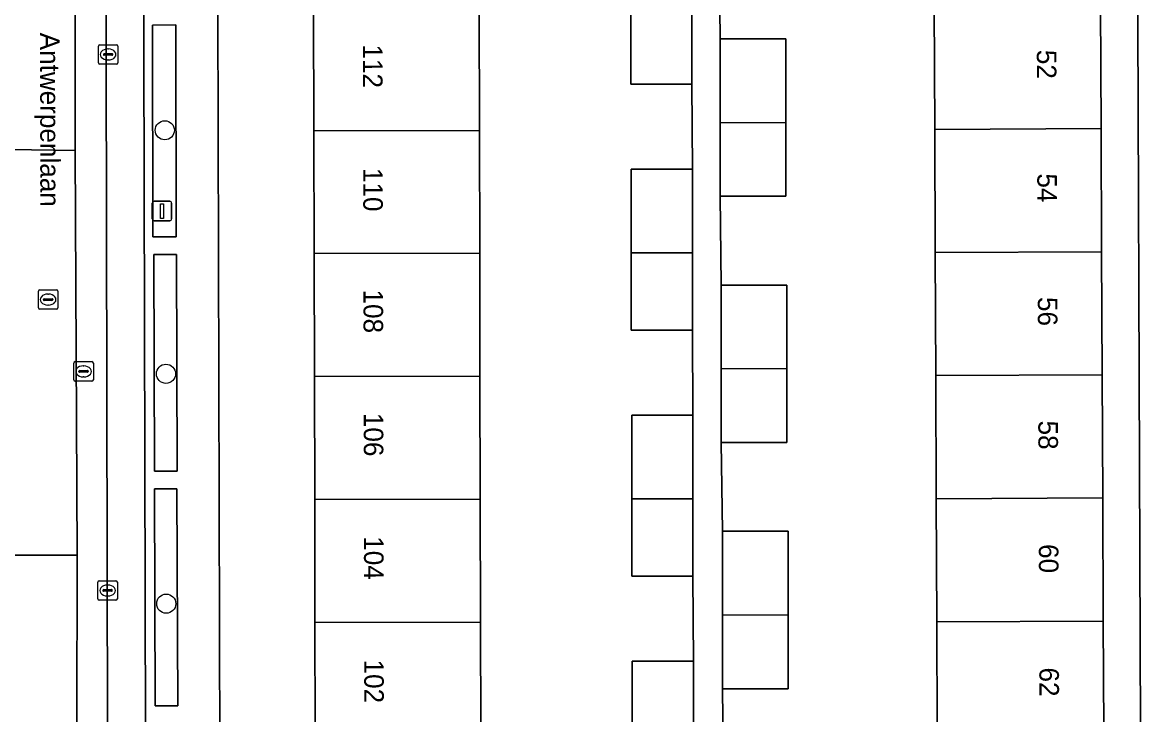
# Model space of a CAD drawing. Extents: x 160732 to 162107, y 387428 to 388479.
# Drawn here: x 161302.4 to 161359.7, y 388250.8 to 388286.2 of the extents above; entities that cross this region are included whole.
import ezdxf

# ---------------------------------------------------------------- set-up
doc = ezdxf.new("R2010")
doc.units = 0
for name, color, linetype in [('IMGEO_Boom', 7, 'Continuous'), ('IMGEO_Erf', 7, 'Continuous'), ('IMGEO_Groenvoorziening', 7, 'Continuous'), ('IMGEO_Haag', 7, 'Continuous'), ('IMGEO_Kolk', 7, 'Continuous'), ('IMGEO_Lichtmast', 7, 'Continuous'), ('IMGEO_Openbare_ruimte_label', 7, 'Continuous'), ('IMGEO_Pand', 7, 'Continuous'), ('IMGEO_Pand_nummerreeks', 7, 'Continuous'), ('IMGEO_Parkeervlak_open', 7, 'Continuous'), ('IMGEO_Rijbaan_lokaal_gesloten', 7, 'Continuous'), ('IMGEO_Rijbaan_lokaal_open', 7, 'Continuous'), ('IMGEO_Rioolput', 7, 'Continuous'), ('IMGEO_Voetpad_open', 7, 'Continuous')]:
    doc.layers.add(name, color=color, linetype=linetype)

msp = doc.modelspace()

# ---------------------------------------------------------------- linework, layer by layer
at = {"layer": 'IMGEO_Boom'}
for centre in [(161309.703, 388280.705), (161309.764, 388268.232), (161309.777, 388256.458)]:
    msp.add_circle(centre, 0.489, dxfattribs=at)
at = {"layer": 'IMGEO_Erf'}
for points in [[(161312.387, 388299.681), (161312.567, 388229.806)], [(161359.714, 388231.204), (161359.649, 388250), (161359.477, 388299.833)], [(161338.083, 388289.933), (161338.137, 388285.385), (161341.499, 388285.385), (161341.499, 388281.107), (161341.499, 388277.322), (161338.137, 388277.322), (161338.19, 388272.774), (161341.552, 388272.774), (161341.552, 388268.496), (161341.552, 388264.711), (161338.19, 388264.711), (161338.249, 388260.163), (161341.611, 388260.163), (161341.611, 388255.885), (161341.611, 388252.1), (161338.249, 388252.1), (161338.3, 388247.552)], [(161325.8, 388286.998), (161325.813, 388280.7), (161325.826, 388274.403), (161325.839, 388268.106), (161325.852, 388261.808), (161325.865, 388255.511), (161325.876, 388250), (161325.876, 388249.214), (161325.889, 388242.917), (161325.902, 388236.619), (161325.906, 388235.201), (161325.916, 388230.201), (161317.44, 388230.183), (161317.427, 388236.601), (161317.414, 388242.899), (161317.402, 388249.196), (161317.4, 388250), (161317.389, 388255.493), (161317.376, 388261.791), (161317.363, 388268.088), (161317.35, 388274.385), (161317.337, 388280.682), (161317.324, 388286.98)], [(161333.613, 388266.111), (161336.741, 388266.111), (161336.715, 388270.468), (161333.587, 388270.468), (161333.587, 388274.419), (161333.587, 388278.706), (161336.715, 388278.706), (161336.689, 388283.063), (161333.561, 388283.063), (161333.561, 388287.014)], [(161349.174, 388268.141), (161349.147, 388274.447), (161349.121, 388280.752), (161349.094, 388287.058)], [(161357.614, 388287.094), (161357.641, 388280.789), (161357.668, 388274.483), (161357.695, 388268.178), (161357.722, 388261.872), (161357.749, 388255.567), (161357.772, 388250), (161357.775, 388249.262), (161357.802, 388242.956), (161357.829, 388236.651), (161357.856, 388230.227), (161349.335, 388230.191), (161349.314, 388235.191), (161349.309, 388236.614), (161349.284, 388242.919), (161349.258, 388249.225), (161349.251, 388250), (161349.233, 388255.53), (161349.201, 388261.836), (161349.174, 388268.141)], [(161314.091, 388228.184), (161319.483, 388228.173), (161336.883, 388228.254), (161336.873, 388230.3), (161333.737, 388230.27), (161333.677, 388236.636), (161333.643, 388240.275), (161336.779, 388240.304), (161336.765, 388245.279), (161333.637, 388245.279), (161333.637, 388249.23), (161333.637, 388253.517), (161336.765, 388253.517), (161336.741, 388257.873), (161333.613, 388257.873), (161333.613, 388261.824), (161333.613, 388266.111)]]:
    msp.add_lwpolyline(points, dxfattribs=at)
at = {"layer": 'IMGEO_Groenvoorziening'}
for points in [[(161310.287, 388275.251), (161310.263, 388286.098), (161309.067, 388286.095), (161309.091, 388275.248)], [(161310.329, 388263.242), (161310.295, 388274.35), (161309.139, 388274.346), (161309.173, 388263.238)], [(161310.363, 388251.233), (161310.324, 388262.341), (161309.173, 388262.337), (161309.212, 388251.229)]]:
    msp.add_lwpolyline(points, close=True, dxfattribs=at)
at = {"layer": 'IMGEO_Haag'}
for points in [[(161310.287, 388275.251), (161310.263, 388286.098), (161309.067, 388286.095), (161309.091, 388275.248)], [(161310.329, 388263.242), (161310.295, 388274.35), (161309.139, 388274.346), (161309.173, 388263.238)], [(161310.363, 388251.233), (161310.324, 388262.341), (161309.173, 388262.337), (161309.212, 388251.229)]]:
    msp.add_lwpolyline(points, close=True, dxfattribs=at)
at = {"layer": 'IMGEO_Kolk'}
for p, q in [((161306.301, 388284.162), (161306.301, 388285.014)), ((161306.376, 388285.088), (161307.228, 388285.088)), ((161307.302, 388285.014), (161307.302, 388284.162)), ((161306.56, 388284.582), (161306.56, 388284.594)), ((161306.998, 388284.545), (161306.6, 388284.545)), ((161306.603, 388284.631), (161307.001, 388284.631)), ((161306.789, 388284.868), (161306.814, 388284.868)), ((161307.044, 388284.594), (161307.044, 388284.582)), ((161307.228, 388284.088), (161306.376, 388284.088)), ((161306.812, 388284.308), (161306.787, 388284.308)), ((161306.273, 388256.708), (161306.273, 388257.56)), ((161306.348, 388257.634), (161307.2, 388257.634)), ((161307.274, 388257.56), (161307.274, 388256.708)), ((161306.532, 388257.128), (161306.532, 388257.14)), ((161306.97, 388257.091), (161306.572, 388257.091)), ((161306.575, 388257.177), (161306.973, 388257.177)), ((161306.761, 388257.414), (161306.786, 388257.414)), ((161307.016, 388257.14), (161307.016, 388257.128)), ((161307.2, 388256.634), (161306.348, 388256.634)), ((161306.784, 388256.854), (161306.759, 388256.854))]:
    msp.add_line(p, q, dxfattribs=at)
for points in [[(161306.301, 388284.162), (161306.301, 388285.014)], [(161306.376, 388285.088), (161307.228, 388285.088)], [(161307.302, 388285.014), (161307.302, 388284.162)], [(161307.228, 388284.088), (161306.376, 388284.088)], [(161306.273, 388256.708), (161306.273, 388257.56)], [(161306.348, 388257.634), (161307.2, 388257.634)], [(161307.274, 388257.56), (161307.274, 388256.708)], [(161307.2, 388256.634), (161306.348, 388256.634)]]:
    msp.add_lwpolyline(points, dxfattribs=at)
for centre, radius, start, end in [((161306.378, 388285.012), 0.0765, 91.55205, 178.44795), ((161306.378, 388285.012), 0.0765, 91.55205, 178.44795), ((161307.226, 388285.012), 0.0765, 1.55205, 88.44795), ((161307.226, 388285.012), 0.0765, 1.55205, 88.44795), ((161306.6, 388284.591), 0.0403, 85.87752, 175.75265), ((161306.597, 388284.581), 0.0366, 178.93798, 274.71019), ((161307.001, 388284.588), 0.043, 264.86636, 352.45326), ((161307.005, 388284.593), 0.0386, 1.73085, 96.63898), ((161306.378, 388284.164), 0.0765, 181.55205, 268.44795), ((161306.378, 388284.164), 0.0765, 181.55205, 268.44795), ((161307.226, 388284.164), 0.0765, 271.55205, 358.44795), ((161307.226, 388284.164), 0.0765, 271.55205, 358.44795), ((161306.35, 388257.558), 0.0765, 91.55205, 178.44795), ((161306.35, 388257.558), 0.0765, 91.55205, 178.44795), ((161307.198, 388257.558), 0.0765, 1.55205, 88.44795), ((161307.198, 388257.558), 0.0765, 1.55205, 88.44795), ((161306.572, 388257.137), 0.0403, 85.87752, 175.75265), ((161306.569, 388257.127), 0.0366, 178.93798, 274.71019), ((161306.973, 388257.134), 0.043, 264.86636, 352.45326), ((161306.977, 388257.139), 0.0386, 1.73085, 96.63898), ((161306.35, 388256.71), 0.0765, 181.55205, 268.44795), ((161306.35, 388256.71), 0.0765, 181.55205, 268.44795), ((161307.198, 388256.71), 0.0765, 271.55205, 358.44795), ((161307.198, 388256.71), 0.0765, 271.55205, 358.44795)]:
    msp.add_arc(centre, radius, start, end, dxfattribs=at)
for centre, major_axis, ratio, start_param, end_param in [((161306.788, 388284.588), (-0.387, 0.002), 0.722429, 4.712389, 7.853982), ((161306.813, 388284.588), (-0.39, 0.002), 0.717154, 1.570796, 4.712389), ((161306.76, 388257.134), (-0.387, 0.002), 0.722429, 4.712389, 7.853982), ((161306.785, 388257.134), (-0.39, 0.002), 0.717154, 1.570796, 4.712389)]:
    msp.add_ellipse(centre, major_axis=major_axis, ratio=ratio, start_param=start_param, end_param=end_param, dxfattribs=at)
at = {"layer": 'IMGEO_Lichtmast'}
for p, q in [((161309.063, 388276.168), (161309.063, 388276.968)), ((161309.063, 388276.968), (161309.063, 388276.168)), ((161309.163, 388277.068), (161309.953, 388277.068)), ((161309.953, 388277.068), (161309.163, 388277.068)), ((161310.053, 388276.968), (161310.053, 388276.168)), ((161310.053, 388276.168), (161310.053, 388276.968)), ((161309.953, 388276.068), (161309.163, 388276.068)), ((161309.163, 388276.068), (161309.953, 388276.068))]:
    msp.add_line(p, q, dxfattribs=at)
msp.add_lwpolyline([(161309.483, 388276.943), (161309.633, 388276.943), (161309.633, 388276.193), (161309.483, 388276.193), (161309.483, 388276.943)], dxfattribs=at)
for centre, start, end in [((161309.163, 388276.968), 90, 180), ((161309.163, 388276.968), 90, 180), ((161309.953, 388276.968), 0, 90), ((161309.953, 388276.968), 360, 90), ((161309.163, 388276.168), 180, 270), ((161309.163, 388276.168), 180, 270), ((161309.953, 388276.168), 270, 0), ((161309.953, 388276.168), 270, 0)]:
    msp.add_arc(centre, 0.1, start, end, dxfattribs=at)
at = {"layer": 'IMGEO_Pand'}
for points in [[(161325.813, 388280.7), (161325.8, 388286.998), (161317.324, 388286.98), (161317.337, 388280.682)], [(161333.561, 388283.063), (161336.689, 388283.063), (161336.689, 388287.021), (161333.561, 388287.014)], [(161349.094, 388287.058), (161349.121, 388280.752), (161357.641, 388280.789), (161357.614, 388287.094)], [(161341.499, 388285.385), (161338.137, 388285.385), (161338.137, 388281.093), (161341.499, 388281.107)], [(161338.137, 388277.322), (161341.499, 388277.322), (161341.499, 388281.107), (161338.137, 388281.093)], [(161325.826, 388274.403), (161325.813, 388280.7), (161317.337, 388280.682), (161317.35, 388274.385)], [(161357.668, 388274.483), (161357.641, 388280.789), (161349.121, 388280.752), (161349.147, 388274.447)], [(161336.715, 388278.706), (161333.587, 388278.706), (161333.587, 388274.419), (161336.715, 388274.426)], [(161325.839, 388268.106), (161325.826, 388274.403), (161317.35, 388274.385), (161317.363, 388268.088)], [(161333.587, 388270.468), (161336.715, 388270.468), (161336.715, 388274.426), (161333.587, 388274.419)], [(161349.147, 388274.447), (161349.174, 388268.141), (161357.695, 388268.178), (161357.668, 388274.483)], [(161341.552, 388272.774), (161338.19, 388272.774), (161338.19, 388268.482), (161341.552, 388268.496)], [(161338.19, 388264.711), (161341.552, 388264.711), (161341.552, 388268.496), (161338.19, 388268.482)], [(161317.363, 388268.088), (161317.376, 388261.791), (161325.852, 388261.808), (161325.839, 388268.106)], [(161349.174, 388268.141), (161349.201, 388261.836), (161357.722, 388261.872), (161357.695, 388268.178)], [(161336.741, 388266.111), (161333.613, 388266.111), (161333.613, 388261.824), (161336.741, 388261.83)], [(161325.865, 388255.511), (161325.852, 388261.808), (161317.376, 388261.791), (161317.389, 388255.493)], [(161333.613, 388257.873), (161336.741, 388257.873), (161336.741, 388261.83), (161333.613, 388261.824)], [(161357.749, 388255.567), (161357.722, 388261.872), (161349.201, 388261.836), (161349.233, 388255.53)], [(161341.611, 388260.163), (161338.249, 388260.163), (161338.249, 388255.871), (161341.611, 388255.885)], [(161338.249, 388252.1), (161341.611, 388252.1), (161341.611, 388255.885), (161338.249, 388255.871)], [(161325.876, 388249.214), (161325.876, 388250), (161325.865, 388255.511), (161317.389, 388255.493), (161317.4, 388250), (161317.402, 388249.196)], [(161357.775, 388249.262), (161357.772, 388250), (161357.749, 388255.567), (161349.233, 388255.53), (161349.251, 388250), (161349.258, 388249.225)], [(161336.765, 388253.517), (161333.637, 388253.517), (161333.637, 388249.23), (161336.765, 388249.237)]]:
    msp.add_lwpolyline(points, close=True, dxfattribs=at)
at = {"layer": 'IMGEO_Parkeervlak_open'}
for points in [[(161306.672, 388301.723), (161306.795, 388232.697)], [(161308.756, 388235.756), (161308.589, 388298.954)]]:
    msp.add_lwpolyline(points, dxfattribs=at)
at = {"layer": 'IMGEO_Rijbaan_lokaal_gesloten'}
for points in [[(161301.769, 388319.455), (161301.769, 388279.72), (161305.106, 388279.671), (161305.106, 388319.498)], [(161306.668, 388302.975), (161306.585, 388313.854), (161306.611, 388319.518), (161305.106, 388319.498), (161305.106, 388279.671), (161305.21, 388258.937), (161305.166, 388232.723), (161306.795, 388232.697), (161306.672, 388301.723), (161306.642, 388302.66)], [(161305.21, 388258.937), (161301.703, 388258.945), (161301.703, 388232.778), (161305.166, 388232.723)]]:
    msp.add_lwpolyline(points, close=True, dxfattribs=at)
at = {"layer": 'IMGEO_Rijbaan_lokaal_open'}
for points in [[(161305.106, 388279.671), (161301.769, 388279.72), (161300.169, 388279.744), (161300.189, 388277.497)], [(161300.228, 388261.023), (161300.242, 388258.948), (161301.703, 388258.945), (161305.21, 388258.937), (161305.106, 388279.671)]]:
    msp.add_lwpolyline(points, dxfattribs=at)
at = {"layer": 'IMGEO_Rioolput'}
for p, q in [((161303.23, 388271.608), (161303.23, 388272.46)), ((161303.305, 388272.534), (161304.157, 388272.534)), ((161304.231, 388272.46), (161304.231, 388271.608)), ((161303.489, 388272.028), (161303.489, 388272.04)), ((161303.927, 388271.991), (161303.529, 388271.991)), ((161303.532, 388272.077), (161303.93, 388272.077)), ((161303.718, 388272.314), (161303.743, 388272.314)), ((161303.973, 388272.04), (161303.973, 388272.028)), ((161304.157, 388271.534), (161303.305, 388271.534)), ((161303.741, 388271.754), (161303.716, 388271.754)), ((161305.044, 388267.928), (161305.044, 388268.78)), ((161305.119, 388268.854), (161305.971, 388268.854)), ((161305.303, 388268.348), (161305.303, 388268.36)), ((161305.346, 388268.397), (161305.744, 388268.397)), ((161305.532, 388268.634), (161305.557, 388268.634)), ((161305.787, 388268.36), (161305.787, 388268.348)), ((161306.045, 388268.78), (161306.045, 388267.928)), ((161305.971, 388267.854), (161305.119, 388267.854)), ((161305.741, 388268.311), (161305.343, 388268.311)), ((161305.555, 388268.074), (161305.53, 388268.074))]:
    msp.add_line(p, q, dxfattribs=at)
for points in [[(161303.23, 388271.608), (161303.23, 388272.46)], [(161303.305, 388272.534), (161304.157, 388272.534)], [(161304.231, 388272.46), (161304.231, 388271.608)], [(161304.157, 388271.534), (161303.305, 388271.534)], [(161305.044, 388267.928), (161305.044, 388268.78)], [(161305.119, 388268.854), (161305.971, 388268.854)], [(161306.045, 388268.78), (161306.045, 388267.928)], [(161305.971, 388267.854), (161305.119, 388267.854)]]:
    msp.add_lwpolyline(points, dxfattribs=at)
for centre, radius, start, end in [((161303.307, 388272.458), 0.0765, 91.55205, 178.44795), ((161303.307, 388272.458), 0.0765, 91.55205, 178.44795), ((161304.155, 388272.458), 0.0765, 1.55205, 88.44795), ((161304.155, 388272.458), 0.0765, 1.55205, 88.44795), ((161303.529, 388272.037), 0.0403, 85.87752, 175.75265), ((161303.526, 388272.027), 0.0366, 178.93798, 274.71019), ((161303.93, 388272.034), 0.043, 264.86636, 352.45326), ((161303.934, 388272.039), 0.0386, 1.73085, 96.63898), ((161303.307, 388271.61), 0.0765, 181.55205, 268.44795), ((161303.307, 388271.61), 0.0765, 181.55205, 268.44795), ((161304.155, 388271.61), 0.0765, 271.55205, 358.44795), ((161304.155, 388271.61), 0.0765, 271.55205, 358.44795), ((161305.121, 388268.778), 0.0765, 91.55205, 178.44795), ((161305.121, 388268.778), 0.0765, 91.55205, 178.44795), ((161305.343, 388268.357), 0.0403, 85.87752, 175.75265), ((161305.748, 388268.359), 0.0386, 1.73085, 96.63898), ((161305.969, 388268.778), 0.0765, 1.55205, 88.44795), ((161305.969, 388268.778), 0.0765, 1.55205, 88.44795), ((161305.121, 388267.93), 0.0765, 181.55205, 268.44795), ((161305.121, 388267.93), 0.0765, 181.55205, 268.44795), ((161305.34, 388268.347), 0.0366, 178.93798, 274.71019), ((161305.744, 388268.354), 0.043, 264.86636, 352.45326), ((161305.969, 388267.93), 0.0765, 271.55205, 358.44795), ((161305.969, 388267.93), 0.0765, 271.55205, 358.44795)]:
    msp.add_arc(centre, radius, start, end, dxfattribs=at)
for centre, major_axis, ratio, start_param, end_param in [((161303.717, 388272.034), (-0.387, 0.002), 0.722429, 4.712389, 7.853982), ((161303.742, 388272.034), (-0.39, 0.002), 0.717154, 1.570796, 4.712389), ((161305.531, 388268.354), (-0.387, 0.002), 0.722429, 4.712389, 7.853982), ((161305.556, 388268.354), (-0.39, 0.002), 0.717154, 1.570796, 4.712389)]:
    msp.add_ellipse(centre, major_axis=major_axis, ratio=ratio, start_param=start_param, end_param=end_param, dxfattribs=at)
at = {"layer": 'IMGEO_Voetpad_open'}
for points in [[(161312.567, 388229.806), (161312.387, 388299.681), (161312.383, 388301.361), (161312.328, 388322.797)], [(161359.398, 388322.788), (161359.471, 388301.516), (161359.477, 388299.833), (161359.649, 388250), (161359.714, 388231.204)], [(161308.589, 388298.954), (161308.756, 388235.756)], [(161338.3, 388247.552), (161338.249, 388252.1), (161338.249, 388255.871), (161338.249, 388260.163), (161338.19, 388264.711), (161338.19, 388268.482), (161338.19, 388272.774), (161338.137, 388277.322), (161338.137, 388281.093), (161338.137, 388285.385), (161338.083, 388289.933)], [(161336.689, 388287.021), (161336.689, 388283.063), (161336.715, 388278.706), (161336.715, 388274.426), (161336.715, 388270.468), (161336.741, 388266.111), (161336.741, 388261.83), (161336.741, 388257.873), (161336.765, 388253.517), (161336.765, 388249.237)]]:
    msp.add_lwpolyline(points, dxfattribs=at)
for points in [[(161310.287, 388275.251), (161309.091, 388275.248), (161309.067, 388286.095), (161310.263, 388286.098)], [(161310.329, 388263.242), (161309.173, 388263.238), (161309.139, 388274.346), (161310.295, 388274.35)], [(161310.363, 388251.233), (161309.212, 388251.229), (161309.173, 388262.337), (161310.324, 388262.341)]]:
    msp.add_lwpolyline(points, close=True, dxfattribs=at)

# ---------------------------------------------------------------- texts
at = {"layer": 'IMGEO_Openbare_ruimte_label'}
msp.add_text('Antwerpenlaan', height=1, rotation=270.11459, dxfattribs=at).set_placement((161303.316, 388285.704))
at = {"layer": 'IMGEO_Pand_nummerreeks'}
for s, rotation, p in [('112', 270.11704, (161319.848, 388285.1)), ('52', 270.24203, (161354.346, 388284.823)), ('110', 270.11704, (161319.861, 388278.775)), ('54', 270.24203, (161354.373, 388278.493)), ('108', 270.11704, (161319.874, 388272.546)), ('56', 270.24203, (161354.399, 388272.165)), ('106', 270.11704, (161319.887, 388266.23)), ('58', 270.24203, (161354.426, 388265.835)), ('104', 270.11704, (161319.9, 388259.911)), ('60', 270.24203, (161354.453, 388259.508)), ('102', 270.11704, (161319.912, 388253.594)), ('62', 270.24203, (161354.479, 388253.187))]:
    msp.add_text(s, height=1, rotation=rotation, dxfattribs=at).set_placement(p)

doc.saveas('drawing.dxf')
